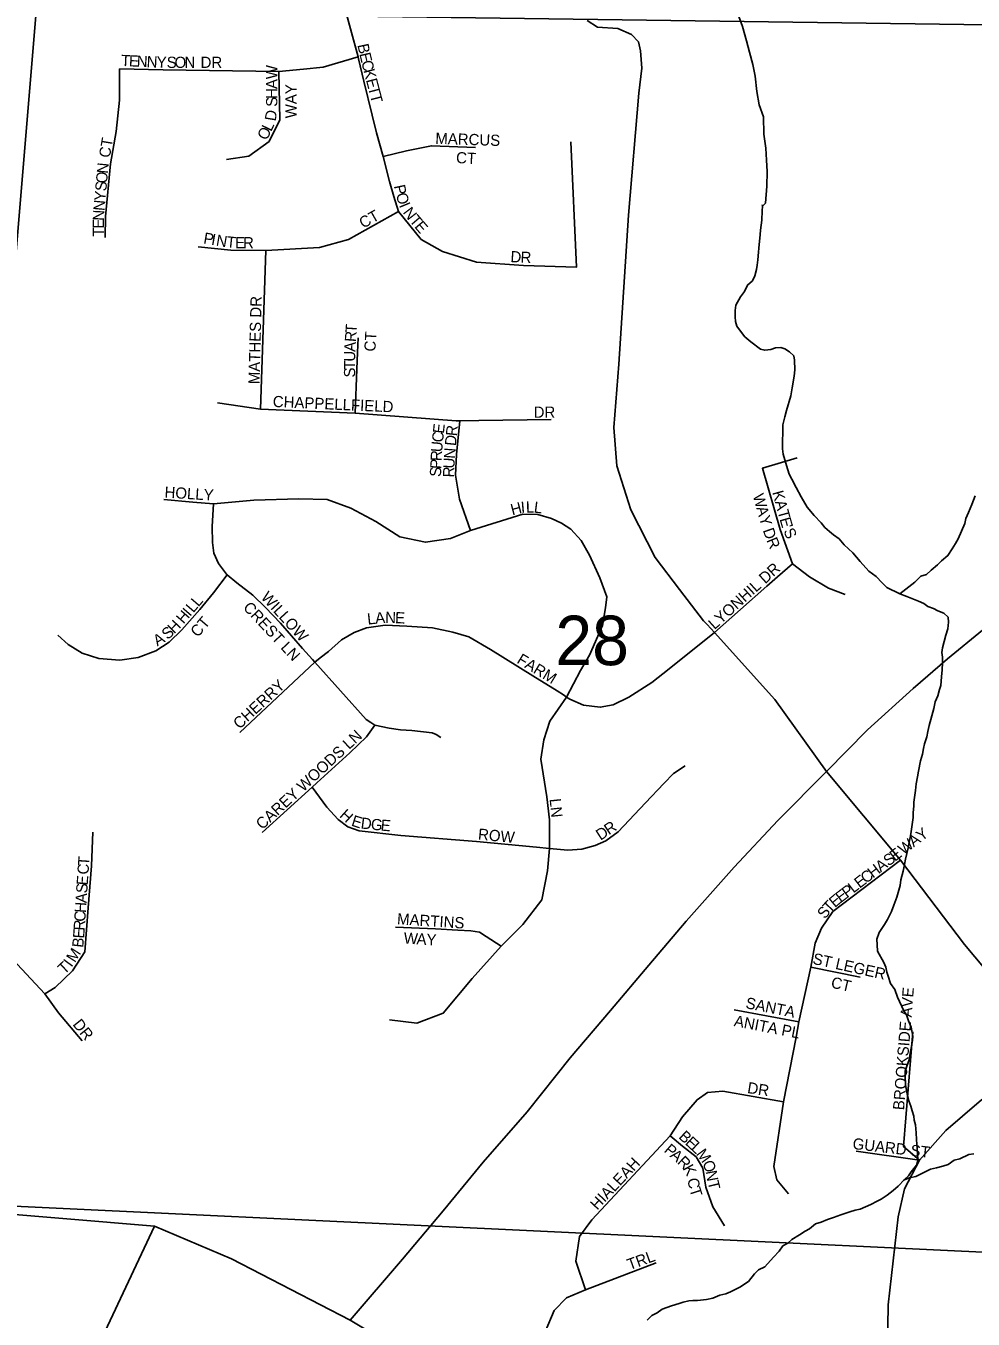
# Model space of a CAD drawing. Extents: x 1310247 to 1552180, y 377264 to 706493.
# Drawn here: x 1424262 to 1428492, y 489060 to 494835 of the extents above; entities that cross this region are included whole.
import ezdxf

# ---------------------------------------------------------------- set-up
doc = ezdxf.new("R2010")
doc.units = 0
for name, color, linetype in [('GM_X_County_Road', 7, 'Continuous'), ('GM_X_Interstate_Route', 7, 'Continuous'), ('GM_X_Minor_River', 7, 'Continuous'), ('GM_X_Section', 7, 'Continuous'), ('GM_X_Section_Text', 7, 'Continuous'), ('GM_X_Township_Road', 7, 'Continuous'), ('GM_X_Township_Subdivision', 7, 'Continuous'), ('GM_X_Township_Subdivision_Text', 7, 'Continuous')]:
    doc.layers.add(name, color=color, linetype=linetype)

msp = doc.modelspace()

# ---------------------------------------------------------------- linework, layer by layer
at = {"layer": 'GM_X_County_Road'}
for points in [[(1428071.5, 488432.1), (1428071.5, 488432.1), (1428109.7, 488932), (1428113, 489124.6), (1428157.6, 489517.4), (1428185.3, 489642.2), (1428252.3, 489770.7), (1428370.4, 489902.4), (1428519, 490030.4), (1428716.9, 490189.5), (1428826.6, 490284.9), (1429108.1, 490523.8), (1429489.4, 490879.6), (1429724.6, 491155.6)], [(1421174.4, 490116.9), (1422489.4, 489821), (1423479.3, 489606.6), (1423738.8, 489558.7), (1424016.1, 489543.5), (1424836.6, 489474.9)], [(1424836.6, 489474.9), (1425180.2, 489329.1), (1425710.5, 489056.4), (1425966.6, 488901.9), (1426284.5, 488750), (1426511.8, 488696.9), (1426564.2, 488688.2), (1426774.6, 488659.9), (1427633.8, 488621.1), (1427745.5, 488588), (1427854.9, 488531.3), (1428071.5, 488432.1)]]:
    msp.add_lwpolyline(points, dxfattribs=at)
at = {"layer": 'GM_X_Interstate_Route'}
msp.add_lwpolyline([(1425710.5, 489056.4), (1425944.4, 489328.4), (1426125.2, 489544.5), (1426304.1, 489760.6), (1426501.1, 489986.5), (1426692.2, 490226.5), (1426873, 490438.6), (1427043.6, 490640.8), (1427210.2, 490837), (1427425.4, 491078.7), (1427620.2, 491286.6), (1427837.1, 491506.3), (1428019.6, 491692.3), (1428224, 491876), (1428377.8, 492008.3), (1428533.6, 492136.5)], dxfattribs=at)
at = {"layer": 'GM_X_Minor_River'}
for points in [[(1427551, 494029.2), (1427564.1, 494042.6), (1427570.1, 494118.7), (1427571.7, 494184.9), (1427569, 494235.2), (1427566.3, 494289.4), (1427557.9, 494351.9), (1427555.8, 494428.2), (1427537.1, 494482.9), (1427526.5, 494541.3), (1427518.2, 494609.8), (1427507.5, 494662.3), (1427492.8, 494716.8), (1427480.1, 494767.3), (1427461.6, 494832), (1427439.1, 494892.8), (1427420.7, 494959.5)], [(1427452.9, 493625.6), (1427471.4, 493649.3), (1427483.9, 493677.2), (1427506.3, 493696.8), (1427516.7, 493718.7), (1427525.3, 493746.6), (1427527.7, 493766.6), (1427530.2, 493790.7), (1427532.9, 493824.8), (1427535.2, 493842.8), (1427540.4, 493902.9), (1427542.8, 493923), (1427547.7, 493967), (1427550.6, 494009.1), (1427551, 494029.2), (1427550.2, 494036)], [(1428061.3, 490757.3), (1428071.9, 490787.2), (1428096.5, 490822.8), (1428108.9, 490844.7), (1428127.6, 490880.5), (1428138.2, 490908.3), (1428150.9, 490944.2), (1428165.9, 490996.1), (1428168.5, 491022.2), (1428179.2, 491060.1), (1428185.8, 491090.1), (1428190.3, 491114.1), (1428203.4, 491170.1), (1428205.8, 491190.1), (1428212.4, 491218.1), (1428214.8, 491238.1), (1428224, 491300.2), (1428224.5, 491322.2), (1428227, 491350.3), (1428227.4, 491368.4), (1428234.4, 491420.5), (1428237.1, 491450.5), (1428243.7, 491482.5), (1428248.2, 491506.5), (1428257.1, 491552.5), (1428265.7, 491582.5), (1428270.2, 491608.5), (1428274.6, 491628.5), (1428285.2, 491660.4), (1428289.7, 491684.4), (1428296.2, 491710.3), (1428307.1, 491754.3), (1428315.8, 491786.3), (1428322.4, 491816.2), (1428334.9, 491844.1), (1428341.5, 491872.1), (1428347.8, 491890), (1428350.6, 491928.1), (1428353.2, 491960.2), (1428355.8, 491990.3), (1428354.4, 492016.4), (1428352.8, 492036.5), (1428355.2, 492058.5), (1428370.3, 492114.5), (1428378.9, 492142.4), (1428381.5, 492172.5), (1428380, 492194.6), (1428360.4, 492213.1), (1428334.6, 492223.6), (1428314.9, 492234.1), (1428289.1, 492242.7), (1428271.4, 492255.1), (1428247.7, 492265.6), (1428196.2, 492286.8), (1428164.5, 492299.5), (1428107.2, 492326.8), (1428085.6, 492347.3), (1428058.3, 492376), (1428026.8, 492400.8), (1427987.8, 492443.7), (1427954.6, 492482.6), (1427915.4, 492517.5), (1427894, 492544.1), (1427868.4, 492562.7), (1427850.8, 492577.1), (1427829.2, 492595.6), (1427813.6, 492616), (1427782.4, 492648.8), (1427751.2, 492685.6), (1427724.2, 492732.4), (1427701.1, 492773), (1427681.9, 492811.6), (1427670.4, 492833.9), (1427659.2, 492872.3), (1427644.2, 492922.8), (1427640.7, 492947), (1427642.9, 493053.3), (1427651.6, 493089.3), (1427658.2, 493117.3), (1427677.5, 493183.2), (1427684.2, 493219.2), (1427693.2, 493271.2), (1427695.8, 493299.3), (1427694.7, 493341.5), (1427691.1, 493361.6), (1427671.5, 493380.1), (1427651.8, 493392.5), (1427634, 493398.9), (1427610, 493397.4), (1427587.9, 493389.9), (1427561.8, 493386.4), (1427542, 493390.8), (1427498.7, 493423.8), (1427473.2, 493446.5), (1427453.8, 493471), (1427436.3, 493493.4), (1427430.7, 493515.6), (1427429.1, 493535.7), (1427429.7, 493563.8), (1427432.2, 493587.9), (1427452.9, 493625.6)], [(1428164.5, 492299.5), (1428231.4, 492350.3), (1428257.9, 492377.9), (1428284, 492385.3), (1428304.4, 492405), (1428332.8, 492428.5), (1428351.1, 492446.2), (1428379.6, 492469.7), (1428398.1, 492499.5), (1428412.6, 492523.3), (1428425, 492545.1), (1428454.4, 492612.8), (1428458.8, 492634.8), (1428471.3, 492662.6), (1428486, 492698.5), (1428500.8, 492736.3)], [(1427036.6, 489055.5), (1427057, 489077.2), (1427081.2, 489088.7), (1427103.5, 489104.3), (1427145.7, 489119.5), (1427179.8, 489130.9), (1427197.9, 489136.5), (1427222, 489142), (1427240, 489143.7), (1427261.9, 489143.2), (1427302, 489148.4), (1427330, 489153.9), (1427360.2, 489167.3), (1427388.3, 489172.7), (1427408.5, 489182.3), (1427450.8, 489203.6), (1427489.2, 489228.9), (1427515.9, 489262.5), (1427534.2, 489280.2), (1427562.4, 489293.6), (1427601.2, 489337), (1427625.8, 489364.6), (1427642.2, 489388.4), (1427664.4, 489400), (1427682.7, 489415.6), (1427717, 489437), (1427741.3, 489452.6), (1427761.5, 489464.2), (1427787.9, 489485.8), (1427814, 489493.2), (1427842.2, 489504.7), (1427868.3, 489514.2), (1427900.5, 489525.6), (1427940.7, 489538.8), (1427964.8, 489546.3), (1427986.9, 489551.9), (1428035.2, 489573), (1428063.4, 489586.5), (1428081.6, 489596.1), (1428107.9, 489613.6), (1428134.3, 489635.2), (1428156.6, 489654.8), (1428185.2, 489684.3), (1428203.5, 489700), (1428215.8, 489717.8), (1428238.4, 489747.5), (1428244.8, 489771.5), (1428243.5, 489801.6), (1428240.3, 489841.8), (1428238.7, 489862), (1428237.3, 489892.1), (1428234.1, 489928.3), (1428228.5, 489948.5), (1428226.8, 489966.6), (1428219.4, 489990.9), (1428213.8, 490011.1), (1428204.3, 490035.4), (1428196.9, 490065.7), (1428189.8, 490106), (1428188.6, 490146.2), (1428189, 490168.2), (1428195.5, 490190.2), (1428206, 490218.1), (1428210.6, 490248.1), (1428215.1, 490270.1), (1428221.7, 490304.1), (1428222.1, 490324.2), (1428215, 490364.5), (1428203.6, 490392.9), (1428194.1, 490419.2), (1428182.5, 490437.5), (1428153.8, 490498.3), (1428142.5, 490532.7), (1428123.1, 490559.2), (1428111.8, 490591.6), (1428106.2, 490609.8), (1428102.6, 490631.9), (1428093.1, 490652.2), (1428064.2, 490703), (1428062.7, 490731.2), (1428061.3, 490757.3)], [(1428181.1, 489680.4), (1428207.3, 489691.9), (1428235.4, 489697.4), (1428283.7, 489720.5), (1428301.9, 489730.1), (1428327.9, 489735.6), (1428356, 489743), (1428380.2, 489750.6), (1428406.5, 489770.1), (1428432.6, 489775.6), (1428472.9, 489794.8), (1428494.9, 489798.4)]]:
    msp.add_lwpolyline(points, dxfattribs=at)
at = {"layer": 'GM_X_Section'}
for points in [[(1424307.8, 494896.9), (1423863.5, 489580.6), (1418523.1, 490671.4), (1419004.7, 496044.9)], [(1429758, 494823.6), (1429255.8, 489324.6), (1423863.5, 489580.6), (1424307.8, 494896.9)], [(1423863.5, 489580.6), (1429255.8, 489324.6), (1428777.4, 483907.1), (1423391.5, 484184.8)]]:
    msp.add_lwpolyline(points, close=True, dxfattribs=at)
at = {"layer": 'GM_X_Township_Road'}
for points in [[(1427304, 492161.9), (1427287.9, 492179), (1427180.9, 492317.8), (1427072.3, 492461.1), (1426964.2, 492673.5), (1426901.6, 492870.2), (1426887.3, 493040.9), (1426909.4, 493324.9), (1426953.8, 493989.4), (1426999.4, 494535), (1427013.3, 494646.6), (1427006.3, 494723.7), (1426998.4, 494763.2), (1426966.8, 494795.8), (1426905.5, 494822.5), (1426814.6, 494829.4), (1426769.2, 494858.1)], [(1428826.6, 490284.9), (1428705.1, 490428.4), (1428584, 490576.2), (1428453.1, 490733.5), (1428166.9, 491109.6), (1427837.1, 491506.3), (1427605.8, 491826.7), (1427337.7, 492126.1), (1427304, 492161.9)]]:
    msp.add_lwpolyline(points, dxfattribs=at)
at = {"layer": 'GM_X_Township_Subdivision'}
for points in [[(1425747.6, 494688), (1425745.6, 494696.5), (1425678, 494946.5)], [(1424616.8, 493889.3), (1424617.9, 493983.2), (1424640.5, 494218.1), (1424665.4, 494363.4), (1424680.1, 494502.4), (1424680.6, 494643.3)], [(1424680.6, 494643.3), (1424874.9, 494638), (1425392.1, 494631.2), (1425501.6, 494642.2), (1425589.9, 494651.1), (1425745.6, 494696.5)], [(1426695.6, 494316.5), (1426721.5, 493757.5), (1426484.7, 493764.9), (1426273.8, 493779.8), (1426122, 493827.9), (1426027.5, 493881.2), (1425926.3, 494005.7), (1425905.6, 494072.6), (1425886.2, 494140.6), (1425858.3, 494252.3), (1425827.9, 494356.8), (1425808.5, 494435.7), (1425770.9, 494588.6), (1425747.6, 494688)], [(1425157.7, 494237.8), (1425257.3, 494253.5), (1425348.3, 494319.1), (1425395.7, 494415), (1425392.1, 494631.2)], [(1425858.3, 494252.3), (1425961.5, 494276.6), (1426073.2, 494299.7), (1426269.9, 494291.2)], [(1425031.1, 493847.9), (1425177.4, 493833.4), (1425333.9, 493832.3), (1425572.9, 493844.8), (1425702.6, 493881.2), (1425926.3, 494005.7)], [(1425309.2, 493122.9), (1425333.9, 493832.3)], [(1425733.3, 493105.1), (1425740.5, 493301.5), (1425742.6, 493376.2), (1425745.6, 493442.1)], [(1425117.4, 493151.2), (1425309.2, 493122.9), (1425733.3, 493105.1), (1426184, 493071.5), (1426199.6, 493071.7), (1426284.8, 493072.8), (1426607.1, 493077)], [(1426247.1, 492581.3), (1426198.1, 492721.9), (1426180.1, 492828.3), (1426185, 492921.6), (1426199.6, 493071.7)], [(1427921.2, 492296.1), (1427846.7, 492324.6), (1427761.3, 492375), (1427685.3, 492433.1), (1427629.9, 492585.4), (1427551.3, 492859.3), (1427706.2, 492906.7)], [(1425885.2, 490396.4), (1426007.3, 490381.6), (1426125.7, 490426), (1426255.2, 490581.5), (1426384.7, 490725.8), (1426481, 490822.1), (1426566.1, 490933.1), (1426592, 491062.7), (1426600.7, 491162.5), (1426600.3, 491289.5), (1426588.9, 491393.2), (1426561.9, 491561.3), (1426575.4, 491646.4), (1426601.3, 491730.4), (1426676.7, 491838), (1426739, 491956.6), (1426778.5, 492024.4), (1426836.8, 492158.1), (1426849.7, 492236.2), (1426855.8, 492285.5), (1426824.6, 492370.2), (1426778.8, 492471.7), (1426741.2, 492537.1), (1426695.4, 492587.8), (1426654.5, 492614), (1426608.7, 492635.2), (1426548.2, 492653.2), (1426481.1, 492654.9), (1426247.1, 492581.3), (1426158.8, 492545.3), (1426045.9, 492528.9), (1425931.4, 492553.4), (1425825.1, 492622.1), (1425713.8, 492681), (1425607.5, 492720.3), (1425481.5, 492723.6), (1425280.3, 492717), (1425099.5, 492700.1), (1425007.1, 492708.9), (1424877.8, 492720.3)], [(1426115.1, 491657.9), (1426094.8, 491671.2), (1426076.6, 491678.8), (1425985.6, 491688.3), (1425935, 491692), (1425884.5, 491699.6), (1425819.7, 491712.9), (1425802.2, 491724.1), (1425781.3, 491737.6), (1425552.2, 491993.9), (1425542.2, 492005), (1425498.1, 492054.4), (1425399, 492168.2), (1425332.3, 492238.4), (1425275.6, 492293.4), (1425204.8, 492348.4), (1425160.8, 492384.3), (1425158.3, 492386.4), (1425121.9, 492433.8), (1425101.6, 492481.2), (1425095.6, 492528.6), (1425093.5, 492598.8), (1425099.5, 492700.1)], [(1427453.2, 492228.9), (1427570.1, 492333), (1427618.4, 492374.9), (1427685.3, 492433.1)], [(1424405.5, 492113.6), (1424451, 492072.5), (1424514.2, 492034.5), (1424588, 492010.3), (1424681.8, 492002.9), (1424764, 492014.5), (1424843, 492044), (1424902.1, 492083), (1424957.9, 492137.7), (1425038.8, 492228.7), (1425099.5, 492302.7), (1425160.8, 492384.3)], [(1427376.2, 492160.4), (1427453.2, 492228.9)], [(1425216.9, 491680.3), (1425552.2, 491993.9), (1425576.1, 492012.4), (1425612.9, 492040.7), (1425671.5, 492093.9), (1425728.2, 492126.1), (1425782.8, 492147), (1425865.8, 492158.4), (1425962.9, 492154.6), (1426078.2, 492147), (1426169.2, 492128), (1426240, 492107.2), (1426337.1, 492050.2), (1426525.2, 491932.6), (1426634.5, 491866.3), (1426662.3, 491847.6), (1426676.7, 491838), (1426691.1, 491828.3), (1426751.8, 491801.8), (1426826.7, 491792.3), (1426885.3, 491803.7), (1426954.1, 491837.8), (1427057.3, 491902.3), (1427134.9, 491964.3)], [(1427337.7, 492126.1), (1427376.2, 492160.4)], [(1427134.9, 491964.3), (1427337.7, 492126.1)], [(1425317.5, 491233.8), (1425540.7, 491435.4), (1425561.7, 491454.4), (1425708.2, 491589.5), (1425783.7, 491660.8), (1425819.7, 491712.9)], [(1425540.7, 491435.4), (1425606.2, 491346.3), (1425656.8, 491291.3), (1425699.2, 491259.1), (1425749.8, 491240.1), (1425935.9, 491219.3), (1426273.8, 491192.7), (1426542.8, 491168), (1426600.7, 491162.5), (1426682.4, 491154.8), (1426745.1, 491158.6), (1426803.8, 491175.6), (1426852.3, 491196.5), (1426907, 491236.3), (1427028.3, 491365.3), (1427111.3, 491452.5), (1427153.8, 491496.1), (1427206.4, 491530.3)], [(1424346.5, 490513.3), (1424393, 490541.5), (1424470.6, 490616.2), (1424525.6, 490700.9), (1424540.3, 490896.8), (1424554.6, 491084.1), (1424560.6, 491235.4)], [(1423422.9, 491116.8), (1423678.1, 491008.3), (1423968.6, 490847.5), (1424106.8, 490744.6), (1424181.5, 490689.6), (1424346.5, 490513.3), (1424408.5, 490428.7), (1424514.3, 490303.2)], [(1427667.9, 489620.1), (1427616.1, 489683.1), (1427601.3, 489742.3), (1427645.7, 490030.9), (1427701.2, 490319.6), (1427714.2, 490388), (1427767.8, 490632.3), (1427787.2, 490738.7), (1427815, 490806.2), (1427864.9, 490880.2), (1428166.9, 491109.6)], [(1425913.4, 490811.2), (1426091.4, 490803.6), (1426190.5, 490797.9), (1426249.2, 490794.1), (1426287.6, 490788.5), (1426317.9, 490769.5), (1426384.7, 490725.8)], [(1427767.8, 490632.3), (1427987, 490586.9)], [(1427424.6, 490441.6), (1427714.2, 490388)], [(1428252.3, 489770.7), (1428181.2, 489831), (1428222.7, 490343.2)], [(1426761.5, 489190.9), (1426717.2, 489318.6), (1426733.8, 489429.6), (1426789.3, 489503.6), (1427138.5, 489879.5), (1427194.4, 489964.3), (1427259.1, 490040.2), (1427305.4, 490071.6), (1427373.8, 490079), (1427645.7, 490030.9)], [(1427138.5, 489879.5), (1427194.6, 489832.7), (1427255, 489785.7), (1427284.4, 489734.3), (1427297.7, 489649.9), (1427329.7, 489561.5), (1427381.2, 489477.7)], [(1428252.3, 489770.7), (1427969.1, 489809.8)], [(1423878, 488579.3), (1424117.6, 488429.8), (1424145.8, 488418.4), (1424162.1, 488411.9), (1424192.8, 488409.9), (1424220.4, 488408), (1424236.8, 488414.4), (1424263.9, 488441.6), (1424302.7, 488479.9), (1424568.7, 488905.6), (1424836.6, 489474.9)], [(1426511.8, 488696.9), (1426580.3, 489004), (1426621, 489098.4), (1426676.3, 489154.8), (1426761.5, 489190.9), (1427076, 489311.2)]]:
    msp.add_lwpolyline(points, dxfattribs=at)

# ---------------------------------------------------------------- texts
at = {"layer": 'GM_X_Section_Text'}
msp.add_text('28', height=221, rotation=0.00001, dxfattribs=at).set_placement((1426626.3, 491980.4))
at = {"layer": 'GM_X_Township_Subdivision_Text'}
for s, rotation, p in [('T', 357.3627, (1424686.4, 494655.9)), ('E', 357.34906, (1424721.5, 494654.3)), ('N', 357.35823, (1424756.7, 494652.7)), ('N', 357.36948, (1424800.7, 494650.6)), ('Y', 358.27574, (1424845.5, 494648.6)), ('S', 359.84492, (1424891, 494647.2)), ('O', 359.99285, (1424926.3, 494647.1)), ('B', 282.16006, (1425742.3, 494749.7)), ('E', 283.16148, (1425750.9, 494710)), ('N', 0.00001, (1424970.3, 494647.1)), ('DR', 0.00001, (1425042.3, 494647.1)), ('W', 90, (1425384.9, 494596.8)), ('C', 284.45128, (1425759.2, 494674.6)), ('K', 284.61746, (1425769.1, 494636.1)), ('A', 90, (1425384.9, 494552.8)), ('E', 284.62041, (1425780.2, 494593.5)), ('H', 90, (1425384.9, 494508.8)), ('WAY', 90, (1425470.9, 494422.1)), ('T', 284.60939, (1425789.1, 494559.4)), ('T', 284.62549, (1425798, 494525.4)), ('S', 90, (1425384.9, 494473.6)), ('D', 80.67786, (1425377.4, 494407.1)), ('O', 63.81124, (1425337.6, 494320.8)), ('L', 63.8269, (1425357, 494360.3)), ('MARCUS', 358.02429, (1426089.8, 494308.3)), ('CT', 80.53668, (1424637.1, 494243.3)), ('CT', 356.8158, (1426182.1, 494222.4)), ('O', 84.69934, (1424624.2, 494129.9)), ('N', 84.70461, (1424628.2, 494173.7)), ('S', 84.70538, (1424620.9, 494094.9)), ('P', 282.12434, (1425905.2, 494120.2)), ('Y', 84.71455, (1424616.9, 494051.1)), ('O', 286.20908, (1425913.5, 494082)), ('N', 87.00443, (1424610.6, 493963.8)), ('N', 84.81249, (1424612.9, 494007.3)), ('CT', 29.35645, (1425768.1, 493928.7)), ('I', 292.44804, (1425927.8, 494034.1)), ('N', 307.35484, (1425943.3, 494001.5)), ('E', 89.90155, (1424610.6, 493929.3)), ('T', 310.59894, (1425971.9, 493964.1)), ('E', 310.5035, (1425994.8, 493937.4)), ('T', 89.90436, (1424610.5, 493894.1)), ('P', 350.32435, (1425052.7, 493863.8)), ('I', 350.33728, (1425087.5, 493857.8)), ('N', 350.32567, (1425109.1, 493854.2)), ('T', 353.90974, (1425155.8, 493846.3)), ('E', 359.41564, (1425196, 493842.3)), ('R', 0.00469, (1425231.7, 493841.9)), ('D', 356.21573, (1426424.7, 493780.3)), ('R', 358.05206, (1426470.3, 493777.3)), ('MATHES DR', 88.56868, (1425305.7, 493234.4)), ('T', 86.0487, (1425738.5, 493461.8)), ('R', 86.06233, (1425735.7, 493422.3)), ('CT', 86.82184, (1425822.8, 493379.5)), ('U', 89.20214, (1425732.6, 493335.1)), ('A', 86.62134, (1425733.2, 493378.5)), ('T', 89.94534, (1425732.5, 493300.1)), ('S', 89.94534, (1425732.5, 493264.9)), ('CHAPPELLFIELD', 357.39681, (1425364, 493133.5)), ('DR', 0.00001, (1426529.5, 493085.1)), ('E', 84.10194, (1426128.7, 493012.7)), ('R', 84.11301, (1426186.5, 493001.4)), ('U', 85.09841, (1426120.9, 492929.7)), ('C', 84.08885, (1426124.6, 492973.3)), ('D', 84.34051, (1426182.2, 492957.7)), ('R', 87.0879, (1426118.9, 492890.6)), ('N', 85.81082, (1426178, 492901)), ('S', 87.08915, (1426115.3, 492820.2)), ('P', 87.07551, (1426117.1, 492855.4)), ('R', 87.57057, (1426174, 492817.9)), ('U', 86.93838, (1426175.6, 492857.3)), ('HOLLY', 356.34699, (1424880.2, 492728.7)), ('W', 285.75719, (1427507.4, 492738.1)), ('K', 285.20528, (1427594.6, 492752.5)), ('H', 14.60616, (1426434, 492649)), ('I', 5.12121, (1426474.4, 492659.7)), ('L', 0.66938, (1426495.3, 492661.6)), ('L', 352.72759, (1426528.6, 492662.1)), ('A', 285.78899, (1427522.9, 492683)), ('A', 285.19187, (1427606.1, 492710.1)), ('T', 285.20479, (1427617.7, 492667.6)), ('Y', 286.59356, (1427535.1, 492640)), ('E', 286.11054, (1427627.1, 492632.8)), ('D', 288.94002, (1427552.3, 492583.1)), ('S', 293.44179, (1427643.8, 492580)), ("'", 290.24096, (1427638.1, 492595.3)), ('R', 292.3659, (1427567.8, 492538.4)), ('LYONHIL DR', 42.09, (1427337.2, 492136.7)), ('L', 49.08905, (1425032.6, 492238.1)), ('WILLOW', 312.27345, (1425308.8, 492281.3)), ('H', 49.00412, (1424966.2, 492161.6)), ('I', 49.09508, (1424995.1, 492194.9)), ('L', 49.08905, (1425009.5, 492211.5)), ('CREST LN', 313.22753, (1425229, 492235.1)), ('A', 4.97873, (1425823.8, 492165)), ('N', 358.83064, (1425866.2, 492168.8)), ('E', 357.69083, (1425909.9, 492167.9)), ('H', 45.92317, (1424924.8, 492118)), ('CT', 49.39613, (1425030.1, 492101.9)), ('L', 6.5167, (1425789.2, 492161.1)), ('A', 30.6545, (1424849, 492063.4)), ('S', 41.13588, (1424895, 492091.7)), ('FARM', 328.78028, (1426450.8, 491992.6)), ('CHERRY', 42.82508, (1425216.3, 491692.2)), ('CAREY WOODS LN', 42.70854, (1425317.5, 491243.4)), ('LN', 276.01111, (1426600.5, 491382.7)), ('H', 318.00711, (1425659.5, 491305.2)), ('E', 342.40968, (1425712.2, 491264.3)), ('D', 352.8585, (1425755.5, 491251.6)), ('G', 354.99814, (1425801.2, 491245.9)), ('E', 354.96635, (1425845, 491242)), ('ROW', 354.56004, (1426279.6, 491201.9)), ('D', 33.30515, (1426828.1, 491196.1)), ('R', 33.67436, (1426865.2, 491220.4)), ('Y', 37.32096, (1428261.4, 491192.5)), ('W', 37.32096, (1428180.9, 491131.2)), ('A', 37.32096, (1428226.4, 491165.9)), ('T', 86.11777, (1424544.2, 491083.9)), ('S', 37.32096, (1428114.4, 491080.5)), ('E', 37.32096, (1428142.4, 491101.8)), ('C', 86.1173, (1424541.5, 491044.4)), ('C', 37.32096, (1428012.9, 491003.1)), ('H', 37.32096, (1428044.4, 491027.1)), ('A', 37.32096, (1428079.4, 491053.8)), ('S', 86.12067, (1424535.9, 490961)), ('E', 86.11777, (1424538.2, 490996.1)), ('L', 37.32096, (1427957, 490960.4)), ('E', 37.32096, (1427985, 490981.8)), ('A', 86.10668, (1424532.9, 490917.1)), ('E', 40.26892, (1427874.6, 490895.4)), ('E', 37.32096, (1427901, 490917.7)), ('P', 37.32096, (1427929, 490939.1)), ('H', 86.11758, (1424529.9, 490873.2)), ('S', 52.06075, (1427830.5, 490844.2)), ('T', 46.16483, (1427851.2, 490871)), ('R', 86.11161, (1424524.5, 490794.1)), ('C', 86.1173, (1424527.2, 490833.6)), ('MARTINS', 356.3089, (1425918.5, 490823.5)), ('E', 86.16492, (1424522.2, 490759)), ('W', 356.30726, (1425948.2, 490737.7)), ('A', 356.40108, (1426005.4, 490734)), ('Y', 357.02609, (1426049.9, 490731.2)), ('M', 57.3445, (1424480.9, 490649.4)), ('B', 83.80591, (1424517.7, 490717.4)), ('T', 43.48316, (1424433.9, 490597.3)), ('I', 53.5951, (1424465.8, 490628.7)), ('ST LEGER', 347.47156, (1427772.4, 490647.3)), ('CT', 346.76056, (1427854, 490541.6)), ('BROOKSIDE AVE', 85.36413, (1428183.3, 489992.1)), ('SANTA', 348.68914, (1427473, 490449.4)), ('DR', 308.65892, (1424468.9, 490375.6)), ('ANITA PL', 349.04643, (1427421.4, 490369.3)), ('DR', 351.02708, (1427481.3, 490070.4)), ('B', 317.31875, (1427173.7, 489870.8)), ('E', 317.30915, (1427202.8, 489844)), ('L', 317.30915, (1427228.7, 489820.1)), ('GUARD ST', 353.38548, (1427951.8, 489820.3)), ('P', 319.17646, (1427108.6, 489810.1)), ('A', 318.75034, (1427135.2, 489787.2)), ('R', 315.42072, (1427167.7, 489758.7)), ('M', 306.30525, (1427252.9, 489798.1)), ('HIALEAH', 46.9751, (1426813.5, 489544.1)), ('K', 298.82851, (1427193.6, 489733.9)), ('O', 290.36034, (1427282.4, 489758.8)), ('C', 279.8835, (1427215.8, 489686.5)), ('N', 280.35178, (1427297.1, 489719.8)), ('T', 283.85185, (1427305.7, 489673.2)), ('T', 287.51226, (1427224.3, 489640.4)), ('TRL', 19.79934, (1426957.5, 489278.6))]:
    msp.add_text(s, height=50, rotation=rotation, dxfattribs=at).set_placement(p)

doc.saveas('drawing.dxf')
